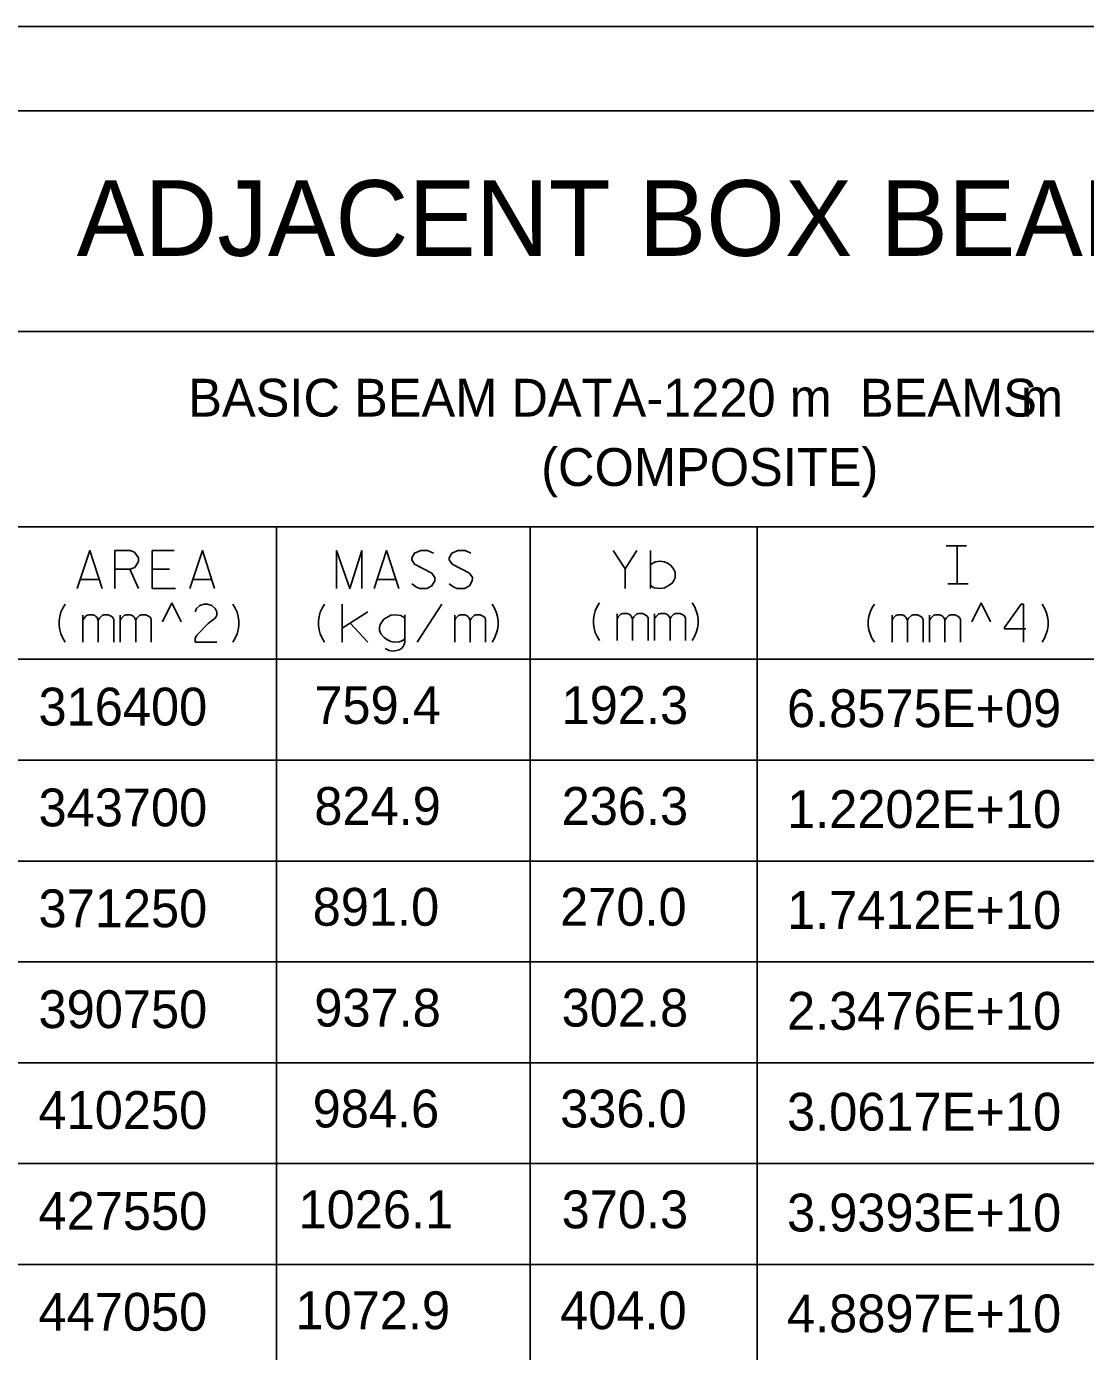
# Model space of a CAD drawing. Extents: x 635698 to 639877, y 296617 to 300175.
# Drawn here: x 636660.4 to 636744.4, y 299944.7 to 300049.8 of the extents above; entities that cross this region are included whole.
import ezdxf

# ---------------------------------------------------------------- set-up
doc = ezdxf.new("R2010")
doc.units = 0
doc.layers.add('2', color=7, linetype='Continuous')

msp = doc.modelspace()

# ---------------------------------------------------------------- linework, layer by layer
at = {"layer": '2'}
for p, q in [((636545.45, 300049.76), (637331.45, 300049.76)), ((637053.06, 300043.07), (636556.08, 300043.07)), ((637001.69, 300025.57), (636618.31, 300025.57)), ((636818.44, 300010.07), (636635.94, 300010.07)), ((636680.19, 300010.07), (636680.19, 299887.57)), ((636700.31, 300010.07), (636700.31, 299887.57)), ((636718.31, 300010.07), (636718.31, 299887.57)), ((636733.31, 300008.57), (636734.94, 300008.57)), ((636688.18, 300005.9), (636689.67, 300005.9)), ((636733.44, 300005.57), (636735.06, 300005.57)), ((636671.14, 300002.55), (636671.89, 300004.05)), ((636672.64, 300002.55), (636671.89, 300004.05)), ((636735.34, 300002.55), (636736.09, 300004.05)), ((636736.84, 300002.55), (636736.09, 300004.05)), ((636710.19, 300002.81), (636710.23, 300002.85)), ((636710.23, 300002.85), (636710.28, 300002.95)), ((636710.28, 300002.95), (636710.49, 300003.16)), ((636710.49, 300003.16), (636710.56, 300003.19)), ((636710.56, 300003.19), (636710.66, 300003.21)), ((636710.66, 300003.21), (636710.99, 300003.21)), ((636710.99, 300003.21), (636711.13, 300003.16)), ((636711.13, 300003.16), (636711.23, 300003.09)), ((636711.23, 300003.09), (636711.32, 300003)), ((636711.32, 300003), (636711.39, 300002.83)), ((636711.39, 300002.83), (636711.41, 300002.78)), ((636711.41, 300002.78), (636711.46, 300002.85)), ((636711.46, 300002.85), (636711.51, 300002.95)), ((636711.51, 300002.95), (636711.72, 300003.16)), ((636711.72, 300003.16), (636711.79, 300003.19)), ((636711.79, 300003.19), (636711.86, 300003.21)), ((636711.86, 300003.21), (636712.22, 300003.21)), ((636712.22, 300003.21), (636712.31, 300003.16)), ((636712.31, 300003.16), (636712.43, 300003.11)), ((636712.43, 300003.11), (636712.55, 300003.02)), ((636712.55, 300003.02), (636712.59, 300002.95)), ((636712.59, 300002.95), (636712.64, 300002.85)), ((636712.64, 300002.85), (636712.64, 300001.06)), ((636818.44, 299999.57), (636635.94, 299999.57)), ((636818.44, 299991.57), (636635.94, 299991.57)), ((636818.44, 299983.57), (636635.94, 299983.57)), ((636818.44, 299975.57), (636635.94, 299975.57)), ((636818.44, 299967.57), (636635.94, 299967.57)), ((636818.44, 299959.57), (636635.94, 299959.57)), ((636818.44, 299951.57), (636635.94, 299951.57))]:
    msp.add_line(p, q, dxfattribs=at)
for points in [[(636664.39, 300005.2), (636665.38, 300008.2), (636666.35, 300005.2)], [(636667.36, 300005.2), (636667.36, 300008.2), (636668.57, 300008.2), (636668.92, 300008.08), (636669.23, 300007.61), (636669.23, 300007.32), (636668.95, 300006.85), (636668.57, 300006.73), (636667.36, 300006.73)], [(636672.07, 300008.2), (636670.34, 300008.2), (636670.34, 300005.2), (636672.18, 300005.2)], [(636670.34, 300008.2), (636672.07, 300008.2)], [(636673.32, 300005.2), (636674.31, 300008.2), (636675.28, 300005.2)], [(636684.96, 300005.2), (636684.96, 300008.2), (636686, 300005.2), (636686.97, 300008.2), (636686.97, 300005.2)], [(636687.94, 300005.2), (636688.93, 300008.2), (636689.9, 300005.2)], [(636692.64, 300007.98), (636692.17, 300008.2), (636691.63, 300008.2), (636691.13, 300007.98), (636690.92, 300007.61), (636690.92, 300007.46), (636691.15, 300007.11), (636692.52, 300006.4), (636692.76, 300006.07), (636692.74, 300005.79), (636692.52, 300005.41), (636692.12, 300005.2), (636691.56, 300005.2), (636691.3, 300005.29), (636690.92, 300005.55)], [(636695.62, 300007.98), (636695.15, 300008.2), (636694.6, 300008.2), (636694.11, 300007.98), (636693.89, 300007.61), (636693.89, 300007.46), (636694.13, 300007.11), (636695.5, 300006.4), (636695.74, 300006.07), (636695.71, 300005.79), (636695.5, 300005.41), (636695.1, 300005.2), (636694.53, 300005.2), (636694.27, 300005.29), (636693.89, 300005.55)], [(636706.89, 300008.2), (636707.84, 300006.75), (636708.78, 300008.2)], [(636709.87, 300005.2), (636709.87, 300008.2)], [(636733.85, 300008.57), (636734.56, 300008.57)], [(636734.2, 300005.57), (636734.2, 300008.57)], [(636669.23, 300005.2), (636668.55, 300006.73)], [(636670.34, 300006.71), (636671.69, 300006.71)], [(636670.34, 300006.71), (636671.69, 300006.71)], [(636707.84, 300005.2), (636707.84, 300006.75)], [(636709.87, 300007.09), (636710.25, 300007.3), (636710.63, 300007.35), (636710.96, 300007.3), (636711.26, 300007.16), (636711.45, 300007.04), (636711.64, 300006.83), (636711.74, 300006.64), (636711.83, 300006.47), (636711.83, 300006.02), (636711.69, 300005.76), (636711.57, 300005.62), (636711.22, 300005.36), (636710.98, 300005.24), (636710.63, 300005.2), (636710.15, 300005.24), (636709.87, 300005.43)], [(636664.62, 300005.9), (636666.11, 300005.9)], [(636673.55, 300005.9), (636675.04, 300005.9)], [(636733.85, 300005.57), (636734.56, 300005.57)], [(636663.42, 300000.94), (636663.23, 300001.25), (636663.09, 300001.58), (636662.99, 300001.91), (636662.95, 300002.26), (636662.95, 300002.62), (636662.99, 300002.97), (636663.09, 300003.3), (636663.23, 300003.63), (636663.42, 300003.94)], [(636673.75, 300003.33), (636673.85, 300003.61), (636674.11, 300003.85), (636674.46, 300003.94), (636674.72, 300003.94), (636675.07, 300003.85), (636675.33, 300003.59), (636675.45, 300003.33), (636675.45, 300003.07), (636675.36, 300002.86), (636674.77, 300002.41), (636673.85, 300001.46), (636673.75, 300001.23), (636673.75, 300000.94), (636675.45, 300000.94)], [(636676.73, 300000.94), (636676.92, 300001.25), (636677.06, 300001.58), (636677.15, 300001.91), (636677.2, 300002.26), (636677.2, 300002.62), (636677.15, 300002.97), (636677.06, 300003.3), (636676.92, 300003.63), (636676.73, 300003.94)], [(636684, 300000.94), (636683.81, 300001.25), (636683.66, 300001.58), (636683.57, 300001.91), (636683.52, 300002.26), (636683.52, 300002.62), (636683.57, 300002.97), (636683.66, 300003.3), (636683.81, 300003.63), (636684, 300003.94)], [(636685.4, 300000.94), (636685.4, 300003.94)], [(636691.35, 300000.94), (636693.31, 300003.94)], [(636697.3, 300000.94), (636697.49, 300001.25), (636697.63, 300001.58), (636697.73, 300001.91), (636697.78, 300002.26), (636697.78, 300002.62), (636697.73, 300002.97), (636697.63, 300003.3), (636697.49, 300003.63), (636697.3, 300003.94)], [(636705.81, 300001.06), (636705.62, 300001.37), (636705.48, 300001.7), (636705.38, 300002.03), (636705.33, 300002.38), (636705.33, 300002.74), (636705.38, 300003.09), (636705.48, 300003.42), (636705.62, 300003.75), (636705.81, 300004.06)], [(636713.16, 300001.06), (636713.35, 300001.37), (636713.49, 300001.7), (636713.59, 300002.03), (636713.63, 300002.38), (636713.63, 300002.74), (636713.59, 300003.09), (636713.49, 300003.42), (636713.35, 300003.75), (636713.16, 300004.06)], [(636727.62, 300000.94), (636727.43, 300001.25), (636727.29, 300001.58), (636727.19, 300001.91), (636727.14, 300002.26), (636727.14, 300002.62), (636727.19, 300002.97), (636727.29, 300003.3), (636727.43, 300003.63), (636727.62, 300003.94)], [(636739.65, 300001.98), (636737.95, 300001.98), (636737.95, 300002.1), (636739.27, 300003.94), (636739.44, 300003.94), (636739.44, 300000.94)], [(636740.93, 300000.94), (636741.12, 300001.25), (636741.26, 300001.58), (636741.35, 300001.91), (636741.4, 300002.26), (636741.4, 300002.62), (636741.35, 300002.97), (636741.26, 300003.3), (636741.12, 300003.63), (636740.93, 300003.94)], [(636664.82, 300002.69), (636664.87, 300002.74), (636664.92, 300002.83), (636665.13, 300003.04), (636665.2, 300003.07), (636665.29, 300003.09), (636665.62, 300003.09), (636665.77, 300003.04), (636665.86, 300002.97), (636665.96, 300002.88), (636666.03, 300002.71), (636666.05, 300002.67), (636666.1, 300002.74), (636666.14, 300002.83), (636666.36, 300003.04), (636666.43, 300003.07), (636666.5, 300003.09), (636666.85, 300003.09), (636666.95, 300003.04), (636667.07, 300003), (636667.18, 300002.9), (636667.23, 300002.83), (636667.28, 300002.74), (636667.28, 300000.94)], [(636664.82, 300000.94), (636664.82, 300003.07)], [(636666.05, 300000.94), (636666.05, 300002.69)], [(636667.8, 300002.69), (636667.85, 300002.74), (636667.89, 300002.83), (636668.11, 300003.04), (636668.18, 300003.07), (636668.27, 300003.09), (636668.6, 300003.09), (636668.74, 300003.04), (636668.84, 300002.97), (636668.93, 300002.88), (636669, 300002.71), (636669.03, 300002.67), (636669.07, 300002.74), (636669.12, 300002.83), (636669.33, 300003.04), (636669.4, 300003.07), (636669.48, 300003.09), (636669.83, 300003.09), (636669.92, 300003.04), (636670.04, 300003), (636670.16, 300002.9), (636670.21, 300002.83), (636670.25, 300002.74), (636670.25, 300000.94)], [(636667.8, 300000.94), (636667.8, 300003.07)], [(636669.03, 300000.94), (636669.03, 300002.69)], [(636687.43, 300003.33), (636685.4, 300002.03)], [(636686.04, 300002.43), (636687.43, 300000.94)], [(636690.36, 300002.83), (636690.05, 300003.04), (636689.6, 300003.09), (636689.27, 300003.07), (636688.71, 300002.76), (636688.42, 300002.34), (636688.37, 300002.1), (636688.37, 300001.86), (636688.47, 300001.58), (636688.73, 300001.3), (636688.94, 300001.13), (636689.25, 300000.99), (636689.53, 300000.94), (636689.91, 300000.97), (636690.15, 300001.04), (636690.36, 300001.2)], [(636690.36, 300003.09), (636690.36, 300000.94), (636690.31, 300000.75), (636690.24, 300000.59), (636690.1, 300000.42), (636689.91, 300000.33), (636689.7, 300000.26), (636689.44, 300000.21), (636689.13, 300000.26), (636688.82, 300000.42)], [(636694.33, 300002.69), (636694.37, 300002.74), (636694.42, 300002.83), (636694.63, 300003.04), (636694.71, 300003.07), (636694.8, 300003.09), (636695.13, 300003.09), (636695.27, 300003.04), (636695.37, 300002.97), (636695.46, 300002.88), (636695.53, 300002.71), (636695.56, 300002.67), (636695.6, 300002.74), (636695.65, 300002.83), (636695.86, 300003.04), (636695.93, 300003.07), (636696, 300003.09), (636696.36, 300003.09), (636696.45, 300003.04), (636696.57, 300003), (636696.69, 300002.9), (636696.74, 300002.83), (636696.78, 300002.74), (636696.78, 300000.94)], [(636694.33, 300000.94), (636694.33, 300003.07)], [(636695.56, 300000.94), (636695.56, 300002.69)], [(636707.21, 300002.81), (636707.26, 300002.85), (636707.3, 300002.95), (636707.52, 300003.16), (636707.59, 300003.19), (636707.68, 300003.21), (636708.01, 300003.21), (636708.15, 300003.16), (636708.25, 300003.09), (636708.34, 300003), (636708.41, 300002.83), (636708.44, 300002.78), (636708.48, 300002.85), (636708.53, 300002.95), (636708.74, 300003.16), (636708.82, 300003.19), (636708.89, 300003.21), (636709.24, 300003.21), (636709.34, 300003.16), (636709.45, 300003.11), (636709.57, 300003.02), (636709.62, 300002.95), (636709.67, 300002.85), (636709.67, 300001.06)], [(636707.21, 300001.06), (636707.21, 300003.19)], [(636708.44, 300001.06), (636708.44, 300002.81)], [(636710.19, 300001.06), (636710.19, 300003.19)], [(636711.41, 300001.06), (636711.41, 300002.81)], [(636729.02, 300002.69), (636729.07, 300002.74), (636729.11, 300002.83), (636729.33, 300003.04), (636729.4, 300003.07), (636729.49, 300003.09), (636729.82, 300003.09), (636729.96, 300003.04), (636730.06, 300002.97), (636730.15, 300002.88), (636730.22, 300002.71), (636730.25, 300002.67), (636730.3, 300002.74), (636730.34, 300002.83), (636730.56, 300003.04), (636730.63, 300003.07), (636730.7, 300003.09), (636731.05, 300003.09), (636731.15, 300003.04), (636731.26, 300003), (636731.38, 300002.9), (636731.43, 300002.83), (636731.48, 300002.74), (636731.48, 300000.94)], [(636729.02, 300000.94), (636729.02, 300003.07)], [(636730.25, 300000.94), (636730.25, 300002.69)], [(636732, 300002.69), (636732.04, 300002.74), (636732.09, 300002.83), (636732.3, 300003.04), (636732.37, 300003.07), (636732.47, 300003.09), (636732.8, 300003.09), (636732.94, 300003.04), (636733.04, 300002.97), (636733.13, 300002.88), (636733.2, 300002.71), (636733.22, 300002.67), (636733.27, 300002.74), (636733.32, 300002.83), (636733.53, 300003.04), (636733.6, 300003.07), (636733.67, 300003.09), (636734.03, 300003.09), (636734.12, 300003.04), (636734.24, 300003), (636734.36, 300002.9), (636734.41, 300002.83), (636734.45, 300002.74), (636734.45, 300000.94)], [(636732, 300000.94), (636732, 300003.07)], [(636733.22, 300000.94), (636733.22, 300002.69)]]:
    msp.add_lwpolyline(points, dxfattribs=at)

# ---------------------------------------------------------------- texts
for s, height, p in [('ADJACENT BOX BEAM DATA (COMPOSITE CONSTRUCTION)', 6, (636664.35, 300031.57)), ('BASIC BEAM DATA-1220 m  BEAMS', 3, (636673.19, 300018.82)), ('m', 3, (636739.25, 300018.82)), ('(COMPOSITE)', 3, (636701.19, 300013.32)), ('316400', 3, (636661.31, 299994.32)), ('759.4', 3, (636683.19, 299994.44)), ('192.3', 3, (636702.81, 299994.44)), ('6.8575E+09', 3, (636720.69, 299994.19)), ('343700', 3, (636661.31, 299986.32)), ('824.9', 3, (636683.19, 299986.44)), ('236.3', 3, (636702.81, 299986.44)), ('1.2202E+10', 3, (636720.69, 299986.19)), ('371250', 3, (636661.31, 299978.32)), ('891.0', 3, (636683.06, 299978.44)), ('270.0', 3, (636702.69, 299978.44)), ('1.7412E+10', 3, (636720.69, 299978.19)), ('390750', 3, (636661.31, 299970.32)), ('937.8', 3, (636683.19, 299970.44)), ('302.8', 3, (636702.81, 299970.44)), ('2.3476E+10', 3, (636720.69, 299970.19)), ('410250', 3, (636661.31, 299962.32)), ('984.6', 3, (636683.06, 299962.44)), ('336.0', 3, (636702.69, 299962.44)), ('3.0617E+10', 3, (636720.69, 299962.19)), ('427550', 3, (636661.31, 299954.32)), ('1026.1', 3, (636681.94, 299954.44)), ('370.3', 3, (636702.81, 299954.44)), ('3.9393E+10', 3, (636720.69, 299954.19)), ('447050', 3, (636661.31, 299946.32)), ('1072.9', 3, (636681.69, 299946.44)), ('404.0', 3, (636702.69, 299946.44)), ('4.8897E+10', 3, (636720.69, 299946.19))]:
    msp.add_text(s, height=height, dxfattribs=at).set_placement(p)

doc.saveas('drawing.dxf')
